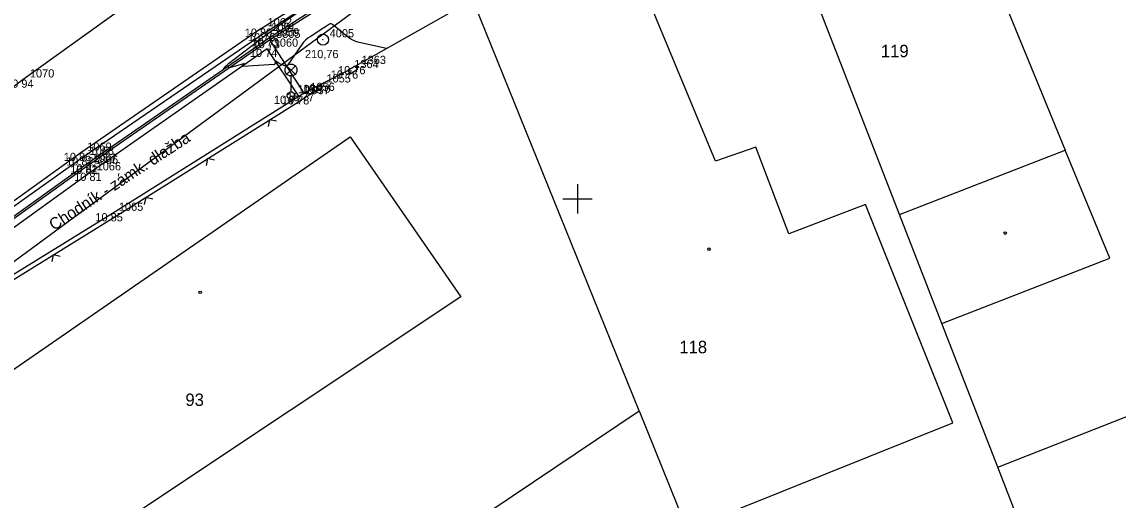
# Model space of a CAD drawing. Extents: x -703403 to -701924, y -1022520 to -1021856.
# Drawn here: x -703093.98 to -703056.54, y -1022060.28 to -1022043.96 of the extents above; entities that cross this region are included whole.
import ezdxf

# ---------------------------------------------------------------- set-up
doc = ezdxf.new("R2010")
doc.units = 0
for name, color, linetype in [('Ex_Minor Contours', 7, 'Continuous'), ('Z_bodove_pole', 7, 'Continuous'), ('Z_bodove_pole_cisla', 7, 'Continuous'), ('Z_bodove_pole_vysky', 7, 'Continuous'), ('Z_body', 7, 'Continuous'), ('Z_body_cisla', 7, 'Continuous'), ('Z_body_vysky_redukovane', 7, 'Continuous'), ('Z_hektometricka_sit', 7, 'Continuous'), ('Z_katastr_cisla_stavebni', 7, 'Continuous'), ('Z_katastr_hranice', 7, 'Continuous'), ('Z_katastr_vnitrni_kresba', 7, 'Continuous'), ('Z_katastr_znacky_budov', 7, 'Continuous'), ('Z_komunikace', 7, 'Continuous'), ('Z_komunikace_osa', 7, 'Continuous'), ('Z_obruba', 7, 'Continuous'), ('Z_ploty', 7, 'Continuous'), ('Z_ploty_znacky', 7, 'Continuous'), ('Z_popisy', 7, 'Continuous'), ('Z_site_vo_znaky', 7, 'Continuous'), ('Z_vstupy', 7, 'Continuous'), ('Z_zlabek', 7, 'Continuous')]:
    doc.layers.add(name, color=color, linetype=linetype)

# ---------------------------------------------------------------- blocks, each defined once
blk = doc.blocks.new('POINT_DISPLAY')
blk.add_line((0, 0), (0, 0))
blk = doc.blocks.new('Z34')
for p, q in [((-0.2, 0.93), (-0.15, 1.02)), ((-0.2, 0.82), (-0.2, 0.93)), ((-0.15, 0.72), (-0.2, 0.82)), ((-0.15, 1.02), (-0.05, 1.07)), ((0.15, 0.72), (-0.15, 1.02)), ((0.15, 1.02), (-0.15, 0.72)), ((-0.05, 1.07), (0.05, 1.07)), ((0.05, 1.07), (0.15, 1.02)), ((0.15, 1.02), (0.2, 0.93)), ((0.2, 0.82), (0.15, 0.72)), ((0.2, 0.93), (0.2, 0.82)), ((-0.05, 0.68), (-0.15, 0.72)), ((0.05, 0.68), (-0.05, 0.68)), ((0, 0.13), (0, 0.68)), ((0.15, 0.72), (0.05, 0.68)), ((-0.13, 0.03), (-0.1, 0.08)), ((-0.13, -0.03), (-0.13, 0.03)), ((-0.1, 0.08), (-0.08, 0.1)), ((-0.08, 0.1), (-0.03, 0.13)), ((-0.03, 0.13), (0.03, 0.13)), ((0.03, 0.13), (0.08, 0.1)), ((0.08, 0.1), (0.1, 0.08)), ((0.1, 0.08), (0.13, 0.03)), ((0.13, 0.03), (0.13, -0.03)), ((-0.1, -0.08), (-0.13, -0.03)), ((-0.08, -0.1), (-0.1, -0.08)), ((-0.03, -0.13), (-0.08, -0.1)), ((0.03, -0.13), (-0.03, -0.13)), ((0.08, -0.1), (0.03, -0.13)), ((0.1, -0.08), (0.08, -0.1)), ((0.13, -0.03), (0.1, -0.08))]:
    blk.add_line(p, q)
blk = doc.blocks.new('Z212')
for p, q in [((-0.17, 0.17), (0, 0)), ((0, 0), (0.17, 0.17))]:
    blk.add_line(p, q)
blk = doc.blocks.new('Z101')
for radius in [0.188, 0.0025]:
    blk.add_circle((0, 0), radius)

msp = doc.modelspace()

# ---------------------------------------------------------------- linework, layer by layer
at = {"layer": 'Ex_Minor Contours'}
msp.add_lwpolyline([(-703081.53, -1022044.867), (-703082.459, -1022044.661), (-703082.571, -1022044.629), (-703082.678, -1022044.585), (-703082.779, -1022044.529), (-703082.873, -1022044.46), (-703083.373, -1022044.051), (-703083.398, -1022044.035), (-703083.424, -1022044.029), (-703083.451, -1022044.032), (-703083.478, -1022044.045), (-703083.616, -1022044.133), (-703083.671, -1022044.168), (-703083.698, -1022044.185), (-703084.141, -1022044.468), (-703084.22, -1022044.524), (-703084.293, -1022044.587), (-703084.359, -1022044.658), (-703084.418, -1022044.735), (-703084.896, -1022045.428), (-703084.917, -1022045.452), (-703084.941, -1022045.465), (-703084.968, -1022045.467), (-703084.999, -1022045.46), (-703085.149, -1022045.4), (-703085.169, -1022045.391), (-703085.189, -1022045.381), (-703085.208, -1022045.371), (-703085.227, -1022045.359), (-703085.311, -1022045.303), (-703085.322, -1022045.297), (-703085.331, -1022045.297), (-703085.336, -1022045.304), (-703085.337, -1022045.317), (-703085.337, -1022045.381), (-703085.339, -1022045.395), (-703085.345, -1022045.406), (-703085.355, -1022045.412), (-703085.369, -1022045.415), (-703086.439, -1022045.482), (-703086.453, -1022045.481), (-703086.459, -1022045.477), (-703086.458, -1022045.469), (-703086.45, -1022045.458), (-703086.402, -1022045.405), (-703086.393, -1022045.394), (-703086.392, -1022045.388), (-703086.398, -1022045.386), (-703086.412, -1022045.389), (-703086.891, -1022045.529), (-703086.897, -1022045.53), (-703086.903, -1022045.529), (-703086.908, -1022045.527), (-703086.912, -1022045.522), (-703086.928, -1022045.498), (-703086.932, -1022045.494), (-703086.937, -1022045.491), (-703086.942, -1022045.491), (-703086.948, -1022045.494), (-703087.072, -1022045.568), (-703087.09, -1022045.577), (-703087.097, -1022045.578), (-703087.095, -1022045.571), (-703087.083, -1022045.555), (-703087.004, -1022045.465), (-703086.985, -1022045.444), (-703086.965, -1022045.424), (-703086.943, -1022045.405), (-703086.921, -1022045.387), (-703085.972, -1022044.656), (-703085.805, -1022044.529), (-703085.637, -1022044.403), (-703085.468, -1022044.28), (-703085.298, -1022044.158), (-703083.778, -1022043.084)], dxfattribs=at)
at = {"layer": 'Z_hektometricka_sit'}
for p, q in [((-703075, -1022049.5), (-703075, -1022050.5)), ((-703075.5, -1022050), (-703074.5, -1022050))]:
    msp.add_line(p, q, dxfattribs=at)
at = {"layer": 'Z_katastr_hranice'}
for p, q in [((-703064, -1022050.54), (-703068.76, -1022038.29)), ((-703082.11, -1022043.21), (-703098.37, -1022055.17)), ((-703072.9, -1022057.24), (-703078.51, -1022043.38)), ((-703062.56, -1022054.25), (-703064, -1022050.54)), ((-703060.65, -1022059.16), (-703062.56, -1022054.25)), ((-703060.65, -1022059.16), (-703050.16, -1022055.04)), ((-703089.52, -1022068.36), (-703072.9, -1022057.24)), ((-703072.9, -1022057.24), (-703071.26, -1022061.28)), ((-703054.27, -1022075.53), (-703060.65, -1022059.16))]:
    msp.add_line(p, q, dxfattribs=at)
at = {"layer": 'Z_katastr_vnitrni_kresba'}
for p, q in [((-703063.35, -1022036.17), (-703058.34, -1022048.34)), ((-703070.29, -1022048.71), (-703073.59, -1022040.76)), ((-703096.77, -1022057.55), (-703082.77, -1022047.88)), ((-703082.77, -1022047.88), (-703078.99, -1022053.35)), ((-703068.91, -1022048.24), (-703070.29, -1022048.71)), ((-703067.78, -1022051.19), (-703068.91, -1022048.24)), ((-703064, -1022050.54), (-703058.34, -1022048.34)), ((-703056.82, -1022052.03), (-703058.34, -1022048.34)), ((-703065.17, -1022050.19), (-703067.78, -1022051.19)), ((-703062.18, -1022057.65), (-703065.17, -1022050.19)), ((-703062.56, -1022054.25), (-703056.82, -1022052.03)), ((-703078.99, -1022053.35), (-703093.26, -1022062.83)), ((-703071.26, -1022061.28), (-703062.18, -1022057.65))]:
    msp.add_line(p, q, dxfattribs=at)
at = {"layer": 'Z_katastr_znacky_budov'}
for centre in [(-703060.392, -1022051.17), (-703070.512, -1022051.72), (-703087.892, -1022053.19)]:
    msp.add_circle(centre, 0.0437, dxfattribs=at)
at = {"layer": 'Z_komunikace'}
for p, q in [((-703085.81, -1022044.19), (-703083.77, -1022042.88)), ((-703085.81, -1022044.19), (-703091.97, -1022048.43)), ((-703091.97, -1022048.43), (-703100.24, -1022054.38))]:
    msp.add_line(p, q, dxfattribs=at)
at = {"layer": 'Z_komunikace_osa'}
for p, q in [((-703087.69, -1022041.44), (-703093.94, -1022045.93)), ((-703093.94, -1022045.93), (-703102.15, -1022052.19))]:
    msp.add_line(p, q, dxfattribs=at)
at = {"layer": 'Z_obruba'}
for p, q in [((-703085.68, -1022044.34), (-703083.73, -1022043.05)), ((-703085.52, -1022044.58), (-703083.53, -1022043.31)), ((-703085.68, -1022044.34), (-703091.89, -1022048.58)), ((-703091.75, -1022048.87), (-703085.52, -1022044.58)), ((-703091.89, -1022048.58), (-703100.17, -1022054.47)), ((-703099.94, -1022054.74), (-703091.75, -1022048.87))]:
    msp.add_line(p, q, dxfattribs=at)
at = {"layer": 'Z_ploty'}
for p, q in [((-703082.6, -1022045.47), (-703082.85, -1022045.62)), ((-703082.6, -1022045.47), (-703082.52, -1022045.59)), ((-703082.85, -1022045.62), (-703082.77, -1022045.75)), ((-703082.52, -1022045.59), (-703082.77, -1022045.75)), ((-703084.35, -1022046.39), (-703083.8, -1022046.1)), ((-703084.28, -1022046.52), (-703083.73, -1022046.23)), ((-703083.8, -1022046.1), (-703083.73, -1022046.23)), ((-703090.89, -1022050.49), (-703084.52, -1022046.5)), ((-703090.81, -1022050.62), (-703084.44, -1022046.63)), ((-703084.52, -1022046.5), (-703084.35, -1022046.39)), ((-703084.44, -1022046.63), (-703084.28, -1022046.52)), ((-703096.18, -1022053.75), (-703090.89, -1022050.49)), ((-703096.1, -1022053.88), (-703090.81, -1022050.62))]:
    msp.add_line(p, q, dxfattribs=at)
at = {"layer": 'Z_vstupy'}
for p, q in [((-703082.6, -1022045.47), (-703079.39, -1022043.66)), ((-703083.8, -1022046.1), (-703082.85, -1022045.62))]:
    msp.add_line(p, q, dxfattribs=at)
at = {"layer": 'Z_zlabek'}
for p, q in [((-703085.56, -1022044.52), (-703083.57, -1022043.25)), ((-703091.79, -1022048.82), (-703085.56, -1022044.52)), ((-703085.52, -1022044.58), (-703084.35, -1022046.39)), ((-703085.61, -1022044.88), (-703091.66, -1022049.11)), ((-703084.52, -1022046.5), (-703085.61, -1022044.88)), ((-703099.98, -1022054.68), (-703091.79, -1022048.82)), ((-703091.66, -1022049.11), (-703099.75, -1022054.95))]:
    msp.add_line(p, q, dxfattribs=at)

# ---------------------------------------------------------------- block references
at = {"layer": 'Z_bodove_pole'}
msp.add_blockref('Z101', (-703083.7, -1022044.57), dxfattribs=at)
at = {"layer": 'Z_body'}
for p in [(-703085.81, -1022044.19), (-703085.68, -1022044.34), (-703085.56, -1022044.52), (-703085.52, -1022044.58), (-703083.7, -1022044.57), (-703085.61, -1022044.88), (-703082.6, -1022045.47), (-703082.85, -1022045.62), (-703093.94, -1022045.93), (-703083.8, -1022046.1), (-703084.79, -1022046.48), (-703084.52, -1022046.5), (-703084.35, -1022046.39), (-703091.97, -1022048.43), (-703091.89, -1022048.58), (-703091.79, -1022048.82), (-703091.75, -1022048.87), (-703091.66, -1022049.11), (-703090.89, -1022050.49)]:
    msp.add_blockref('POINT_DISPLAY', p, dxfattribs=at)
at = {"layer": 'Z_ploty_znacky'}
for p, rotation in [((-703085.52, -1022047.3), -147.90000000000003), ((-703087.64, -1022048.63), -147.90000000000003), ((-703089.75, -1022049.96), -147.90000000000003), ((-703092.91, -1022051.91), -148.40000000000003)]:
    msp.add_blockref('Z212', p, dxfattribs=dict(at, rotation=rotation))
at = {"layer": 'Z_site_vo_znaky'}
msp.add_blockref('Z34', (-703084.79, -1022046.48), dxfattribs=at)

# ---------------------------------------------------------------- texts
at = {"layer": 'Z_bodove_pole_cisla'}
msp.add_text('4005', height=0.28, dxfattribs=at).set_placement((-703083.47, -1022044.49))
at = {"layer": 'Z_bodove_pole_vysky'}
msp.add_text('210,76', height=0.28, dxfattribs=at).set_placement((-703084.313, -1022045.2))
at = {"layer": 'Z_body_cisla'}
for s, p in [('1062', (-703085.59, -1022044.11)), ('1061', (-703085.46, -1022044.27)), ('1059', (-703085.34, -1022044.45)), ('3805', (-703085.3, -1022044.51)), ('1060', (-703085.38, -1022044.81)), ('1363', (-703082.38, -1022045.4)), ('1364', (-703082.63, -1022045.54)), ('1070', (-703093.71, -1022045.86)), ('1055', (-703083.58, -1022046.03)), ('1058', (-703084.56, -1022046.4)), ('1057', (-703084.3, -1022046.43)), ('1056', (-703084.13, -1022046.32)), ('1069', (-703091.75, -1022048.36)), ('1068', (-703091.67, -1022048.5)), ('1067', (-703091.56, -1022048.74)), ('3806', (-703091.53, -1022048.8)), ('1066', (-703091.43, -1022049.03)), ('1065', (-703090.67, -1022050.41))]:
    msp.add_text(s, height=0.28, dxfattribs=at).set_placement(p)
at = {"layer": 'Z_body_vysky_redukovane'}
for s, p in [('10 80', (-703086.37, -1022044.47)), ('10 76', (-703086.263, -1022044.62)), ('10 73', (-703086.143, -1022044.8)), ('10 73', (-703086.103, -1022044.86)), ('10 74', (-703086.193, -1022045.16)), ('10 76', (-703083.183, -1022045.75)), ('10 76', (-703083.433, -1022045.9)), ('10 94', (-703094.523, -1022046.21)), ('10 76', (-703084.383, -1022046.38)), ('10 77', (-703085.373, -1022046.76)), ('10 78', (-703085.103, -1022046.78)), ('10 77', (-703084.933, -1022046.67)), ('10 86', (-703092.553, -1022048.71)), ('10 82', (-703092.473, -1022048.86)), ('10 82', (-703092.333, -1022049.15)), ('10 81', (-703092.327, -1022049.1)), ('10 81', (-703092.197, -1022049.39)), ('10 85', (-703091.473, -1022050.77))]:
    msp.add_text(s, height=0.28, dxfattribs=at).set_placement(p)
at = {"layer": 'Z_katastr_cisla_stavebni'}
for s, p in [('119', (-703064.64, -1022045.169)), ('118', (-703071.525, -1022055.27)), ('93', (-703088.398, -1022057.07))]:
    msp.add_text(s, height=0.425, dxfattribs=at).set_placement(p)
at = {"layer": 'Z_popisy'}
msp.add_text('Chodník - zámk. dlažba', height=0.4, rotation=33.3, dxfattribs=at).set_placement((-703092.89, -1022051.1))

doc.saveas('drawing.dxf')
